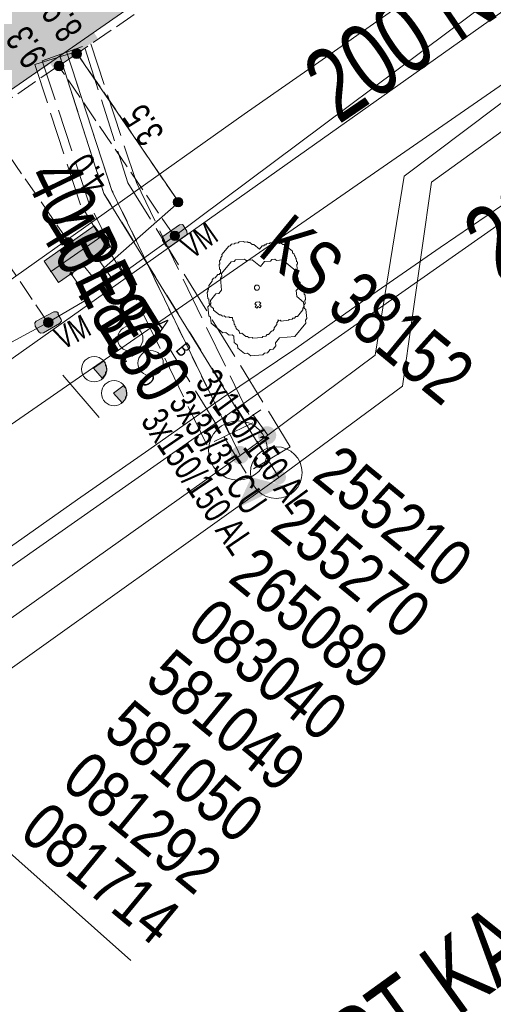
# Model space of a CAD drawing. Header units: metres. Extents: x -740 to 758, y -633 to 854.
# Tile 751 of 1056: x 253 to 262, y -42 to -22. Entities that reach past the tile are written whole.
import ezdxf

# ---------------------------------------------------------------- set-up
doc = ezdxf.new("R2010")
doc.units = ezdxf.units.M
doc.header["$MEASUREMENT"] = 0
for name, pattern in [('208_208_208_416', [1.04, 0.208, -0.208, 0.208, -0.416]), ('416_125', [0.5408, 0.416, -0.1248]), ('416_416', [0.832, 0.416, -0.416]), ('832_208', [1.04, 0.832, -0.208])]:
    doc.linetypes.add(name, pattern=pattern)
for name, color, linetype in [('Gas.LOVION', 7, 'Continuous'), ('Gis.LOVION', 7, 'Continuous'), ('Grundkarte.LOVION', 7, 'Continuous'), ('Strom.LOVION', 7, 'Continuous'), ('StromBemass.LOVION', 7, 'Continuous'), ('Telko.LOVION', 7, 'Continuous'), ('Wasser.LOVION', 7, 'Continuous')]:
    doc.layers.add(name, color=color, linetype=linetype)
doc.styles.add('ERSTELLTER_STIL_1', font='arial.ttf')

msp = doc.modelspace()

# ---------------------------------------------------------------- hatches: boundary and pattern name
at = {"layer": 'Gas.LOVION', "linetype": 'Continuous', "lineweight": 13}
for points in [[(253.251, -23.229), (253.965, -22.982), (253.843, -22.639), (253.142, -22.87)], [(257.628, -30.639), (257.64, -30.622), (257.651, -30.602), (257.659, -30.582), (257.664, -30.561), (257.667, -30.539), (257.667, -30.517), (257.664, -30.495), (257.659, -30.474), (257.651, -30.453), (257.64, -30.434), (257.627, -30.417), (257.612, -30.401), (257.595, -30.387), (257.576, -30.375), (257.556, -30.366), (257.536, -30.359), (257.514, -30.355), (257.492, -30.354), (257.47, -30.355), (257.449, -30.359), (257.428, -30.366), (257.408, -30.376), (257.389, -30.387), (257.373, -30.401), (257.358, -30.417), (257.345, -30.435), (257.334, -30.455), (257.326, -30.475), (257.321, -30.496), (257.318, -30.518), (257.318, -30.54), (257.321, -30.562), (257.327, -30.583), (257.335, -30.603), (257.345, -30.623), (257.358, -30.64), (257.373, -30.656), (257.39, -30.67), (257.409, -30.682), (257.429, -30.691), (257.45, -30.698), (257.471, -30.702), (257.493, -30.703), (257.515, -30.702), (257.537, -30.698), (257.557, -30.691), (257.577, -30.681), (257.596, -30.67), (257.613, -30.655)], [(257.634, -30.64), (257.647, -30.622), (257.658, -30.603), (257.666, -30.582), (257.671, -30.561), (257.674, -30.539), (257.674, -30.517), (257.671, -30.496), (257.666, -30.474), (257.657, -30.454), (257.647, -30.435), (257.634, -30.417), (257.619, -30.401), (257.602, -30.387), (257.583, -30.375), (257.563, -30.366), (257.542, -30.359), (257.521, -30.355), (257.499, -30.354), (257.477, -30.355), (257.455, -30.359), (257.434, -30.366), (257.414, -30.376), (257.396, -30.388), (257.379, -30.402), (257.364, -30.418), (257.351, -30.436), (257.341, -30.455), (257.333, -30.475), (257.327, -30.497), (257.324, -30.518), (257.325, -30.54), (257.327, -30.562), (257.333, -30.583), (257.341, -30.604), (257.352, -30.623), (257.365, -30.641), (257.38, -30.657), (257.397, -30.671), (257.415, -30.683), (257.435, -30.692), (257.456, -30.699), (257.478, -30.703), (257.5, -30.704), (257.522, -30.702), (257.543, -30.698), (257.564, -30.691), (257.584, -30.682), (257.603, -30.67), (257.619, -30.656)], [(257.105, -31.021), (257.118, -31.003), (257.128, -30.984), (257.136, -30.963), (257.142, -30.942), (257.144, -30.92), (257.144, -30.898), (257.141, -30.876), (257.136, -30.855), (257.128, -30.835), (257.117, -30.816), (257.104, -30.798), (257.089, -30.782), (257.072, -30.768), (257.053, -30.756), (257.034, -30.747), (257.013, -30.74), (256.991, -30.736), (256.969, -30.735), (256.947, -30.736), (256.926, -30.74), (256.905, -30.747), (256.885, -30.757), (256.866, -30.769), (256.849, -30.783), (256.834, -30.799), (256.822, -30.817), (256.811, -30.836), (256.803, -30.856), (256.798, -30.878), (256.795, -30.899), (256.795, -30.921), (256.798, -30.943), (256.803, -30.964), (256.812, -30.985), (256.822, -31.004), (256.835, -31.022), (256.85, -31.038), (256.867, -31.052), (256.886, -31.063), (256.906, -31.073), (256.927, -31.079), (256.948, -31.083), (256.97, -31.085), (256.992, -31.083), (257.014, -31.079), (257.035, -31.072), (257.054, -31.063), (257.073, -31.051), (257.09, -31.037)], [(257.105, -31.021), (257.118, -31.003), (257.128, -30.984), (257.136, -30.963), (257.142, -30.942), (257.144, -30.92), (257.144, -30.898), (257.141, -30.876), (257.136, -30.855), (257.128, -30.835), (257.117, -30.816), (257.104, -30.798), (257.089, -30.782), (257.072, -30.768), (257.053, -30.756), (257.034, -30.747), (257.013, -30.74), (256.991, -30.736), (256.969, -30.735), (256.947, -30.736), (256.926, -30.74), (256.905, -30.747), (256.885, -30.757), (256.866, -30.769), (256.849, -30.783), (256.834, -30.799), (256.822, -30.817), (256.811, -30.836), (256.803, -30.856), (256.798, -30.878), (256.795, -30.899), (256.795, -30.921), (256.798, -30.943), (256.803, -30.964), (256.812, -30.985), (256.822, -31.004), (256.835, -31.022), (256.85, -31.038), (256.867, -31.052), (256.886, -31.063), (256.906, -31.073), (256.927, -31.079), (256.948, -31.083), (256.97, -31.085), (256.992, -31.083), (257.014, -31.079), (257.035, -31.072), (257.054, -31.063), (257.073, -31.051), (257.09, -31.037)], [(257.813, -31.502), (257.192, -31.341), (256.911, -31.945)]]:
    msp.add_hatch(color=7, dxfattribs=at).paths.add_polyline_path(points)
at = {"layer": 'Grundkarte.LOVION', "linetype": 'Continuous', "lineweight": 18}
msp.add_hatch(color=9, dxfattribs=at).paths.add_polyline_path([(244.898, -17.603), (250.299, -25.38), (255.308, -21.905), (256.751, -20.936), (261.098, -17.94), (257.311, -12.458), (259.108, -11.189), (257.521, -8.861)])
at = {"layer": 'Strom.LOVION', "linetype": 'Continuous', "lineweight": 13}
for points in [[(253.359, -23.425), (254.218, -22.839), (254.096, -22.659), (253.238, -23.245)], [(253.453, -27.569), (254.45, -26.88), (254.144, -26.467), (253.176, -27.153)], [(255.797, -26.453), (255.479, -26.676), (255.466, -26.692), (255.472, -26.751), (255.542, -26.862), (255.558, -26.875), (255.617, -26.87), (255.935, -26.646), (255.948, -26.63), (255.942, -26.572), (255.872, -26.46), (255.856, -26.447)], [(253.164, -28.543), (253.472, -28.365), (253.512, -28.317), (253.509, -28.287), (253.439, -28.176), (253.452, -28.16), (253.42, -28.134), (253.361, -28.139), (253.024, -28.32), (252.998, -28.352), (253.004, -28.411), (253.074, -28.522), (253.106, -28.549)]]:
    msp.add_hatch(color=7, dxfattribs=at).paths.add_polyline_path(points)
at = {"layer": 'Strom.LOVION', "linetype": 'Continuous', "lineweight": 18}
for points in [[(254.158, -27.071), (254.191, -27.098), (254.217, -27.066), (254.201, -27.052), (254.214, -27.036), (254.198, -27.023)], [(253.909, -27.243), (253.941, -27.27), (253.968, -27.238), (253.952, -27.224), (253.965, -27.208), (253.949, -27.195)], [(253.732, -27.394), (253.7, -27.367), (253.673, -27.399), (253.705, -27.426)]]:
    msp.add_hatch(color=5, dxfattribs=at).paths.add_polyline_path(points)
at = {"layer": 'StromBemass.LOVION', "linetype": 'Continuous', "lineweight": 13}
for points in [[(253.878, -23.196), (253.885, -23.187), (253.891, -23.176), (253.895, -23.165), (253.898, -23.154), (253.9, -23.142), (253.9, -23.13), (253.898, -23.118), (253.895, -23.106), (253.891, -23.095), (253.885, -23.085), (253.878, -23.075), (253.87, -23.067), (253.86, -23.059), (253.85, -23.053), (253.84, -23.048), (253.828, -23.044), (253.817, -23.042), (253.805, -23.041), (253.793, -23.042), (253.781, -23.044), (253.77, -23.048), (253.759, -23.053), (253.749, -23.059), (253.74, -23.067), (253.732, -23.076), (253.725, -23.085), (253.719, -23.096), (253.715, -23.107), (253.712, -23.119), (253.71, -23.13), (253.71, -23.142), (253.712, -23.154), (253.715, -23.166), (253.719, -23.177), (253.725, -23.187), (253.732, -23.197), (253.74, -23.205), (253.749, -23.213), (253.759, -23.219), (253.77, -23.224), (253.782, -23.228), (253.793, -23.23), (253.805, -23.231), (253.817, -23.23), (253.829, -23.228), (253.84, -23.224), (253.851, -23.219), (253.861, -23.213), (253.87, -23.205)], [(253.538, -23.431), (253.545, -23.422), (253.551, -23.411), (253.555, -23.4), (253.558, -23.389), (253.559, -23.377), (253.559, -23.366), (253.558, -23.354), (253.555, -23.343), (253.55, -23.332), (253.545, -23.321), (253.538, -23.312), (253.53, -23.303), (253.521, -23.296), (253.511, -23.29), (253.5, -23.285), (253.489, -23.281), (253.477, -23.279), (253.466, -23.278), (253.454, -23.279), (253.442, -23.281), (253.431, -23.285), (253.421, -23.29), (253.411, -23.296), (253.402, -23.304), (253.394, -23.312), (253.387, -23.322), (253.381, -23.332), (253.377, -23.343), (253.374, -23.355), (253.373, -23.366), (253.373, -23.378), (253.374, -23.39), (253.377, -23.401), (253.382, -23.412), (253.387, -23.422), (253.394, -23.432), (253.402, -23.44), (253.411, -23.448), (253.421, -23.454), (253.432, -23.459), (253.443, -23.462), (253.455, -23.465), (253.466, -23.465), (253.478, -23.464), (253.49, -23.462), (253.501, -23.459), (253.511, -23.453), (253.521, -23.447), (253.53, -23.44)], [(255.843, -26.07), (255.85, -26.06), (255.856, -26.05), (255.86, -26.039), (255.863, -26.028), (255.864, -26.016), (255.864, -26.005), (255.863, -25.993), (255.86, -25.982), (255.856, -25.971), (255.85, -25.961), (255.843, -25.951), (255.835, -25.943), (255.826, -25.935), (255.816, -25.929), (255.805, -25.924), (255.794, -25.921), (255.783, -25.919), (255.771, -25.918), (255.76, -25.919), (255.748, -25.921), (255.737, -25.924), (255.726, -25.929), (255.717, -25.936), (255.708, -25.943), (255.7, -25.952), (255.693, -25.961), (255.687, -25.972), (255.683, -25.982), (255.68, -25.994), (255.679, -26.005), (255.679, -26.017), (255.68, -26.029), (255.683, -26.04), (255.688, -26.051), (255.693, -26.061), (255.7, -26.07), (255.708, -26.079), (255.717, -26.086), (255.727, -26.092), (255.738, -26.097), (255.749, -26.101), (255.76, -26.103), (255.772, -26.104), (255.783, -26.103), (255.795, -26.101), (255.806, -26.097), (255.817, -26.092), (255.826, -26.086), (255.835, -26.078)], [(253.718, -26.853), (253.725, -26.844), (253.731, -26.833), (253.735, -26.822), (253.738, -26.811), (253.739, -26.799), (253.739, -26.787), (253.738, -26.775), (253.735, -26.764), (253.73, -26.752), (253.725, -26.742), (253.718, -26.732), (253.71, -26.724), (253.7, -26.716), (253.69, -26.71), (253.679, -26.705), (253.668, -26.701), (253.656, -26.699), (253.644, -26.698), (253.633, -26.699), (253.621, -26.701), (253.61, -26.705), (253.599, -26.71), (253.589, -26.717), (253.58, -26.724), (253.571, -26.733), (253.564, -26.743), (253.559, -26.753), (253.554, -26.764), (253.551, -26.776), (253.55, -26.788), (253.55, -26.799), (253.552, -26.811), (253.555, -26.823), (253.559, -26.834), (253.565, -26.844), (253.572, -26.854), (253.58, -26.863), (253.589, -26.87), (253.599, -26.876), (253.61, -26.882), (253.621, -26.885), (253.633, -26.887), (253.645, -26.888), (253.657, -26.887), (253.669, -26.885), (253.68, -26.881), (253.691, -26.876), (253.701, -26.87), (253.71, -26.862)], [(255.781, -26.721), (255.788, -26.712), (255.793, -26.702), (255.798, -26.691), (255.801, -26.68), (255.802, -26.668), (255.802, -26.657), (255.8, -26.645), (255.797, -26.634), (255.793, -26.623), (255.788, -26.613), (255.781, -26.604), (255.773, -26.595), (255.764, -26.588), (255.754, -26.582), (255.744, -26.577), (255.733, -26.574), (255.721, -26.571), (255.71, -26.571), (255.698, -26.572), (255.687, -26.574), (255.676, -26.577), (255.666, -26.582), (255.656, -26.588), (255.647, -26.596), (255.639, -26.604), (255.632, -26.614), (255.627, -26.624), (255.623, -26.635), (255.62, -26.646), (255.618, -26.657), (255.618, -26.669), (255.62, -26.68), (255.623, -26.691), (255.627, -26.702), (255.633, -26.712), (255.639, -26.722), (255.647, -26.73), (255.656, -26.737), (255.666, -26.743), (255.677, -26.748), (255.688, -26.752), (255.699, -26.754), (255.71, -26.755), (255.722, -26.754), (255.733, -26.752), (255.744, -26.748), (255.755, -26.743), (255.764, -26.737), (255.773, -26.73)], [(253.331, -28.403), (253.338, -28.393), (253.344, -28.383), (253.348, -28.372), (253.351, -28.36), (253.353, -28.349), (253.353, -28.337), (253.351, -28.325), (253.348, -28.314), (253.344, -28.303), (253.338, -28.293), (253.331, -28.283), (253.323, -28.275), (253.314, -28.267), (253.304, -28.261), (253.293, -28.256), (253.282, -28.252), (253.27, -28.25), (253.259, -28.249), (253.247, -28.25), (253.235, -28.252), (253.224, -28.256), (253.214, -28.261), (253.204, -28.267), (253.195, -28.275), (253.187, -28.284), (253.18, -28.293), (253.174, -28.303), (253.17, -28.314), (253.167, -28.326), (253.165, -28.337), (253.165, -28.349), (253.167, -28.361), (253.17, -28.372), (253.174, -28.383), (253.18, -28.394), (253.187, -28.403), (253.195, -28.412), (253.204, -28.419), (253.214, -28.425), (253.225, -28.43), (253.236, -28.434), (253.248, -28.436), (253.259, -28.437), (253.271, -28.436), (253.283, -28.434), (253.294, -28.43), (253.304, -28.425), (253.314, -28.419), (253.323, -28.411)]]:
    msp.add_hatch(color=7, dxfattribs=at).paths.add_polyline_path(points)
at = {"layer": 'Telko.LOVION', "linetype": 'Continuous', "lineweight": 13}
for points in [[(254.3, -29.422), (254.366, -29.342), (254.363, -29.312), (254.389, -29.28), (254.381, -29.192), (254.365, -29.179), (254.359, -29.121), (254.327, -29.094), (254.133, -29.231)], [(254.686, -29.901), (254.752, -29.821), (254.75, -29.792), (254.776, -29.76), (254.762, -29.613), (254.729, -29.587), (254.727, -29.558), (254.52, -29.711)]]:
    msp.add_hatch(color=7, dxfattribs=at).paths.add_polyline_path(points)
at = {"layer": 'Wasser.LOVION', "linetype": 'Continuous', "lineweight": 13}
for points in [[(253.18, -23.413), (253.787, -22.97), (253.58, -22.665), (252.957, -23.095)], [(257.832, -31.426), (257.841, -31.413), (257.849, -31.398), (257.856, -31.382), (257.86, -31.366), (257.862, -31.35), (257.862, -31.333), (257.859, -31.316), (257.855, -31.3), (257.849, -31.284), (257.841, -31.27), (257.831, -31.256), (257.82, -31.244), (257.807, -31.233), (257.792, -31.225), (257.777, -31.217), (257.761, -31.212), (257.745, -31.209), (257.728, -31.208), (257.711, -31.209), (257.695, -31.213), (257.679, -31.218), (257.664, -31.225), (257.65, -31.234), (257.637, -31.245), (257.626, -31.257), (257.616, -31.271), (257.608, -31.285), (257.602, -31.301), (257.598, -31.317), (257.595, -31.334), (257.596, -31.35), (257.598, -31.367), (257.602, -31.383), (257.608, -31.399), (257.616, -31.413), (257.626, -31.427), (257.638, -31.439), (257.651, -31.45), (257.665, -31.459), (257.68, -31.466), (257.696, -31.471), (257.712, -31.474), (257.729, -31.475), (257.746, -31.474), (257.762, -31.471), (257.778, -31.465), (257.793, -31.458), (257.807, -31.449), (257.82, -31.439)], [(257.832, -31.423), (257.842, -31.409), (257.85, -31.394), (257.856, -31.379), (257.86, -31.363), (257.862, -31.346), (257.862, -31.329), (257.86, -31.313), (257.856, -31.297), (257.85, -31.281), (257.842, -31.266), (257.832, -31.253), (257.82, -31.241), (257.807, -31.23), (257.793, -31.221), (257.778, -31.214), (257.762, -31.209), (257.746, -31.206), (257.729, -31.205), (257.712, -31.206), (257.696, -31.209), (257.68, -31.214), (257.665, -31.222), (257.651, -31.231), (257.638, -31.241), (257.627, -31.254), (257.617, -31.267), (257.609, -31.282), (257.603, -31.297), (257.599, -31.314), (257.597, -31.33), (257.597, -31.347), (257.599, -31.363), (257.603, -31.38), (257.609, -31.395), (257.617, -31.41), (257.627, -31.423), (257.639, -31.435), (257.652, -31.446), (257.666, -31.455), (257.681, -31.462), (257.697, -31.467), (257.713, -31.47), (257.73, -31.471), (257.746, -31.47), (257.763, -31.467), (257.779, -31.462), (257.794, -31.454), (257.808, -31.445), (257.821, -31.435)]]:
    msp.add_hatch(color=7, dxfattribs=at).paths.add_polyline_path(points)

# ---------------------------------------------------------------- linework, layer by layer
at = {"layer": 'Gas.LOVION', "color": 5, "linetype": 'Continuous', "lineweight": 18}
for points in [[(290.057, -0.951), (289.459, -1.483), (287.333, -6.951), (282.313, -10.472), (282.12, -10.609), (273.493, -16.092), (271.909, -17.267), (271.742, -17.372), (264.311, -22.384), (260.153, -25.51), (259.591, -28.978), (257.511, -30.527), (256.973, -30.919), (251.1, -35.084), (250.638, -35.351), (245.087, -39.189), (244.963, -39.275), (235.923, -45.819), (233.83, -47.383), (233.551, -47.558), (233.063, -47.857), (226.035, -52.904), (216.674, -59.642), (208.187, -65.644)], [(256.973, -30.919), (256.935, -30.834), (254.491, -25.783), (253.607, -23.091)]]:
    msp.add_lwpolyline(points, dxfattribs=at)
at = {"layer": 'Gas.LOVION', "color": 1, "linetype": 'Continuous', "lineweight": 18}
msp.add_lwpolyline([(294.203, -4.359), (288.634, -8.612), (288.22, -8.919), (288.066, -9.008), (287.873, -9.145), (287.65, -9.285), (287.287, -9.498), (286.218, -9.454), (284.908, -10.262), (284.489, -10.51), (266.262, -23.449), (250.316, -34.629), (241.461, -40.948), (192.719, -75.358), (149.628, -105.61), (149.061, -106.005), (148.425, -106.452), (147.9, -106.828), (147.208, -107.309), (145.589, -108.428), (141.605, -111.212), (128.564, -120.364), (117.363, -128.227)], dxfattribs=at)
at = {"layer": 'Gas.LOVION', "color": 7, "linetype": '832_208', "lineweight": 13}
msp.add_lwpolyline([(256.332, -30.716), (254.039, -26.004), (253.137, -23.27), (254.08, -22.941), (254.964, -25.633), (257.222, -30.289)], close=True, dxfattribs=at)
at = {"layer": 'Gas.LOVION', "color": 252, "linetype": '208_208_208_416', "lineweight": 18}
msp.add_lwpolyline([(256.77, -30.51), (254.491, -25.783), (253.607, -23.091)], dxfattribs=at)
at = {"layer": 'Gas.LOVION', "color": 7, "linetype": 'Continuous', "lineweight": 13}
for points in [[(257.07, -30.245), (257.374, -30.038)], [(257.511, -30.527), (257.221, -30.126)]]:
    msp.add_lwpolyline(points, dxfattribs=at)
msp.add_circle((256.934, -30.822), 0.573, dxfattribs=at)
at = {"layer": 'Gis.LOVION', "color": 44, "linetype": 'Continuous', "lineweight": 18}
msp.add_lwpolyline([(257.706, -28.291), (257.709, -28.32), (257.683, -28.352), (257.685, -28.382), (257.633, -28.446), (257.635, -28.475), (257.609, -28.507), (257.58, -28.51), (257.527, -28.574), (257.498, -28.577), (257.471, -28.609), (257.413, -28.615), (257.4, -28.631), (257.224, -28.648), (257.208, -28.635), (257.149, -28.641), (257.117, -28.614), (257.088, -28.617), (257.007, -28.551), (256.978, -28.554), (256.962, -28.541), (256.959, -28.512), (256.895, -28.459), (256.892, -28.43), (256.876, -28.416), (256.873, -28.387), (256.857, -28.374), (256.851, -28.315), (256.835, -28.302), (256.83, -28.244), (256.771, -28.249), (256.755, -28.236), (256.696, -28.242), (256.664, -28.215), (256.635, -28.218), (256.603, -28.192), (256.574, -28.195), (256.461, -28.102), (256.458, -28.073), (256.41, -28.033), (256.407, -28.004), (256.375, -27.978), (256.366, -27.89), (256.35, -27.877), (256.339, -27.76), (256.352, -27.743), (256.349, -27.714), (256.363, -27.698), (256.36, -27.669), (256.373, -27.653), (256.37, -27.623), (256.436, -27.543), (256.433, -27.514), (256.46, -27.482), (256.489, -27.479), (256.542, -27.415), (256.571, -27.412), (256.584, -27.396), (256.613, -27.393), (256.597, -27.38), (256.592, -27.321), (256.576, -27.308), (256.567, -27.22), (256.58, -27.204), (256.574, -27.145), (256.601, -27.113), (256.598, -27.084), (256.624, -27.052), (256.622, -27.023), (256.754, -26.862), (256.783, -26.859), (256.809, -26.827), (256.868, -26.821), (256.881, -26.805), (256.94, -26.799), (256.953, -26.783), (257.041, -26.775), (257.057, -26.788), (257.115, -26.782), (257.131, -26.795), (257.161, -26.792), (257.209, -26.832), (257.238, -26.829), (257.351, -26.922), (257.403, -26.857), (257.433, -26.855), (257.446, -26.838), (257.475, -26.836), (257.488, -26.82), (257.547, -26.814), (257.56, -26.798), (257.677, -26.786), (257.693, -26.8), (257.723, -26.797), (257.739, -26.81), (257.768, -26.807), (257.8, -26.833), (257.829, -26.831), (257.99, -26.963), (257.993, -26.992), (258.025, -27.018), (258.028, -27.048), (258.044, -27.061), (258.047, -27.09), (258.063, -27.103), (258.069, -27.162), (258.085, -27.175), (258.088, -27.204), (258.074, -27.22), (258.083, -27.308), (258.07, -27.324), (258.073, -27.354), (258.059, -27.37), (258.062, -27.399), (258.049, -27.415), (258.052, -27.444), (258.026, -27.476), (258.138, -27.569), (258.141, -27.598), (258.173, -27.625), (258.176, -27.654), (258.192, -27.667), (258.195, -27.696), (258.211, -27.709), (258.219, -27.797), (258.236, -27.811), (258.244, -27.898), (258.231, -27.914), (258.237, -27.973), (258.21, -28.005), (258.213, -28.034), (258.187, -28.067), (258.19, -28.096), (258.084, -28.224), (258.055, -28.227), (258.028, -28.259), (257.999, -28.262), (257.986, -28.278), (257.927, -28.284), (257.914, -28.3), (257.768, -28.314), (257.751, -28.301), (257.722, -28.304)], close=True, dxfattribs=at)
msp.add_circle((257.301, -27.668), 0.0495, dxfattribs=at)
at = {"layer": 'Grundkarte.LOVION', "color": 8, "linetype": 'Continuous', "lineweight": 18}
for points in [[(223.768, 12.902), (235.738, 21.373), (255.222, -6.81), (255.831, -6.396), (257.521, -8.861), (259.108, -11.189), (260.829, -13.68), (261.465, -13.234), (265.183, -18.604), (263.523, -19.772), (258.434, -23.343), (257.051, -24.306), (252.02, -27.871), (250.299, -25.38), (244.898, -17.603)], [(244.898, -17.603), (257.521, -8.861), (259.108, -11.189), (257.311, -12.458), (261.098, -17.94), (256.751, -20.936), (255.308, -21.905), (250.299, -25.38)]]:
    msp.add_lwpolyline(points, close=True, dxfattribs=at)
at = {"layer": 'Grundkarte.LOVION', "color": 253, "linetype": 'Continuous', "lineweight": 18}
msp.add_lwpolyline([(288.453, 0.34), (286.547, -1.324), (283.3, -4.094), (276.755, -9.7), (273.509, -12.47), (271.702, -13.947), (271.263, -14.286), (268.862, -16.028), (265.183, -18.604), (263.523, -19.772), (258.434, -23.343), (257.051, -24.306), (252.02, -27.871), (247.042, -31.373), (245.606, -32.4), (241.455, -35.288)], dxfattribs=at)
at = {"layer": 'Grundkarte.LOVION', "color": 8, "linetype": 'Continuous', "lineweight": 18}
for points in [[(241.455, -35.288), (245.606, -32.4), (247.042, -31.373), (252.02, -27.871), (257.051, -24.306), (258.434, -23.343), (263.523, -19.772), (265.183, -18.604), (268.862, -16.028), (271.263, -14.286), (271.702, -13.947), (273.509, -12.47), (276.755, -9.7), (283.3, -4.094), (286.547, -1.324), (288.453, 0.34)], [(241.455, -35.288), (245.606, -32.4), (247.042, -31.373), (252.02, -27.871), (257.051, -24.306), (258.434, -23.343), (263.523, -19.772), (265.183, -18.604), (268.862, -16.028), (271.263, -14.286), (271.702, -13.947), (273.509, -12.47), (276.755, -9.7), (283.3, -4.094), (286.547, -1.324), (288.453, 0.34)], [(202.867, -65.337), (242.422, -37.322), (272.927, -16.192), (274.082, -17.734)], [(262.069, -26.061), (260.85, -26.89), (259.466, -27.853), (258.056, -28.848), (256.614, -29.816), (255.204, -30.811), (253.82, -31.774), (251, -33.764), (249.622, -34.786), (245.392, -37.77), (244.04, -38.76), (204.034, -66.996)]]:
    msp.add_lwpolyline(points, dxfattribs=at)
at = {"layer": 'Grundkarte.LOVION', "color": 9, "linetype": 'Continuous', "lineweight": 18}
for points in [[(257.741, -28.642), (257.661, -28.739), (257.667, -28.797), (257.614, -28.861), (257.556, -28.867), (257.503, -28.931), (257.444, -28.937), (257.418, -28.969), (257.184, -28.992), (257.119, -28.939), (257.061, -28.945), (256.932, -28.839), (256.926, -28.781), (256.862, -28.728), (256.851, -28.611), (256.819, -28.585), (256.76, -28.59), (256.696, -28.537), (256.637, -28.543), (256.412, -28.358), (256.401, -28.241), (256.369, -28.215), (256.352, -28.039), (256.404, -27.975), (256.399, -27.916), (256.504, -27.788), (256.563, -27.782), (256.616, -27.718), (256.593, -27.483), (256.619, -27.451), (256.613, -27.393), (256.798, -27.168), (256.857, -27.162), (256.883, -27.13), (257.059, -27.113), (257.091, -27.139), (257.208, -27.128), (257.369, -27.26), (257.448, -27.163), (257.565, -27.152), (257.592, -27.12), (257.65, -27.114), (257.682, -27.14), (257.799, -27.129), (258.057, -27.34), (258.068, -27.457), (258.1, -27.484), (258.106, -27.542), (258.079, -27.575), (258.091, -27.692), (258.064, -27.724), (258.076, -27.841), (258.204, -27.947), (258.216, -28.064), (258.248, -28.09), (258.265, -28.266), (258.239, -28.298), (258.245, -28.356), (258.033, -28.614)], [(257.358, -28.059), (257.326, -28.032), (257.3, -28.065), (257.268, -28.038), (257.294, -28.006), (257.262, -27.98), (257.288, -27.947), (257.347, -27.942), (257.379, -27.968), (257.353, -28), (257.385, -28.027)]]:
    msp.add_lwpolyline(points, close=True, dxfattribs=at)
at = {"layer": 'Strom.LOVION', "color": 150, "linetype": 'Continuous', "lineweight": 18}
for points in [[(255.7, -26.669), (270.134, -15.889), (270.673, -14.905), (271.489, -14.338)], [(254.188, -27.068), (254.513, -27.524), (255.7, -26.669)], [(253.703, -27.397), (254.031, -27.882), (253.248, -28.342), (248.841, -30.724), (248.249, -31.018), (246.962, -31.765), (245.934, -32.427), (245.417, -32.891), (244.788, -33.559), (244.689, -33.908), (244.372, -34.294), (242.901, -35.265), (233.457, -41.908), (230.417, -44.067), (229.113, -44.638), (221.289, -50.161), (215.779, -54.114), (215.805, -54.835), (213.077, -56.255)]]:
    msp.add_lwpolyline(points, dxfattribs=at)
at = {"layer": 'Strom.LOVION', "color": 5, "linetype": 'Continuous', "lineweight": 18}
msp.add_lwpolyline([(253.939, -27.241), (254.124, -27.474), (255.784, -26.011), (253.801, -23.116)], dxfattribs=at)
at = {"layer": 'Strom.LOVION', "color": 7, "linetype": 'Continuous', "lineweight": 13}
for points in [[(253.453, -27.569), (253.176, -27.153), (254.144, -26.467), (254.45, -26.88)], [(255.797, -26.453), (255.856, -26.447), (255.872, -26.46), (255.942, -26.572), (255.948, -26.63), (255.935, -26.646), (255.617, -26.87), (255.558, -26.875), (255.542, -26.862), (255.472, -26.751), (255.466, -26.692), (255.479, -26.676)], [(254.217, -27.066), (254.204, -27.082), (254.191, -27.098), (254.158, -27.071), (254.172, -27.055), (254.185, -27.039), (254.198, -27.023), (254.214, -27.036), (254.201, -27.052)], [(253.968, -27.238), (253.955, -27.254), (253.941, -27.27), (253.909, -27.243), (253.922, -27.227), (253.936, -27.211), (253.949, -27.195), (253.965, -27.208), (253.952, -27.224)], [(253.719, -27.41), (253.705, -27.426), (253.673, -27.399), (253.686, -27.383), (253.7, -27.367), (253.732, -27.394)], [(253.164, -28.543), (253.106, -28.549), (253.074, -28.522), (253.004, -28.411), (252.998, -28.352), (253.024, -28.32), (253.361, -28.139), (253.42, -28.134), (253.452, -28.16), (253.439, -28.176), (253.509, -28.287), (253.512, -28.317), (253.472, -28.365)]]:
    msp.add_lwpolyline(points, close=True, dxfattribs=at)
msp.add_lwpolyline([(253.3, -27.362), (254.297, -26.673)], dxfattribs=at)
at = {"layer": 'StromBemass.LOVION', "color": 7, "linetype": '416_125', "lineweight": 13}
for points in [[(261.174, -18.11), (253.817, -23.129), (253.457, -23.371), (251.988, -24.372), (246.861, -27.859)], [(255.784, -26.011), (253.817, -23.129)], [(255.7, -26.669), (253.457, -23.371)], [(253.659, -26.795), (251.988, -24.372)], [(253.248, -28.342), (251.005, -25.045)]]:
    msp.add_lwpolyline(points, dxfattribs=at)
at = {"layer": 'StromBemass.LOVION', "color": 7, "linetype": 'Continuous', "lineweight": 13}
for centre, radius in [((253.805, -23.136), 0.0949), ((253.466, -23.372), 0.0934), ((255.772, -26.011), 0.093), ((253.645, -26.793), 0.0949), ((255.71, -26.663), 0.092), ((253.259, -28.343), 0.0938)]:
    msp.add_circle(centre, radius, dxfattribs=at)
at = {"layer": 'Telko.LOVION', "color": 1, "linetype": 'Continuous', "lineweight": 18}
msp.add_lwpolyline([(205.226, -62.564), (205.903, -62.232), (222.659, -49.968), (223.25, -49.511), (223.927, -49.179), (241.711, -36.549), (242.197, -36.383), (242.611, -36.077), (262.375, -22.086), (263.017, -21.698), (263.675, -21.323), (289.061, -0.132)], dxfattribs=at)
at = {"layer": 'Telko.LOVION', "color": 7, "linetype": 'Continuous', "lineweight": 13}
for points in [[(254.3, -29.422), (254.133, -29.231), (254.327, -29.094), (254.359, -29.121), (254.365, -29.179), (254.381, -29.192), (254.389, -29.28), (254.363, -29.312), (254.366, -29.342)], [(254.686, -29.901), (254.52, -29.711), (254.727, -29.558), (254.729, -29.587), (254.762, -29.613), (254.776, -29.76), (254.75, -29.792), (254.752, -29.821)]]:
    msp.add_lwpolyline(points, close=True, dxfattribs=at)
msp.add_lwpolyline([(253.54, -29.363), (254.241, -30.181)], dxfattribs=at)
at = {"layer": 'Telko.LOVION', "color": 49, "linetype": 'Continuous', "lineweight": 18}
msp.add_lwpolyline([(254.856, -40.702), (251.975, -38.146), (249.202, -31.398)], dxfattribs=at)
at = {"layer": 'Telko.LOVION', "color": 7, "linetype": 'Continuous', "lineweight": 13}
for centre, radius in [((254.846, -28.655), 0.245), ((255.24, -29.13), 0.245), ((254.145, -29.249), 0.245), ((254.532, -29.712), 0.244)]:
    msp.add_circle(centre, radius, dxfattribs=at)
at = {"layer": 'Wasser.LOVION', "color": 150, "linetype": 'Continuous', "lineweight": 18}
for points in [[(290.362, -1.202), (289.867, -1.576), (287.78, -7.292), (282.224, -11.071), (272.025, -17.551), (270.013, -18.886), (260.681, -25.621), (260.122, -29.577), (257.724, -31.348), (252.198, -35.287), (250.867, -36.186), (245.797, -39.8)], [(257.724, -31.348), (257.67, -31.25), (254.334, -25.842), (253.482, -23.177)]]:
    msp.add_lwpolyline(points, dxfattribs=at)
at = {"layer": 'Wasser.LOVION', "color": 7, "linetype": '832_208', "lineweight": 13}
msp.add_lwpolyline([(257.095, -31.262), (253.883, -26.064), (252.996, -23.343), (253.971, -23.04), (254.801, -25.634), (257.947, -30.75)], close=True, dxfattribs=at)
at = {"layer": 'Wasser.LOVION', "color": 252, "linetype": '416_416', "lineweight": 18}
msp.add_lwpolyline([(257.527, -30.998), (254.334, -25.842), (253.482, -23.177)], dxfattribs=at)
at = {"layer": 'Wasser.LOVION', "color": 7, "linetype": 'Continuous', "lineweight": 13}
msp.add_circle((257.675, -31.252), 0.501, dxfattribs=at)

# ---------------------------------------------------------------- texts
at = {"layer": 'Gas.LOVION', "color": 5, "linetype": 'Continuous', "lineweight": 18, "attachment_point": 7, "style": 'ERSTELLTER_STIL_1'}
for s, insert, char_height, rotation in [('{\\A1;\\W0.72102x;200 ND ST KA (1977)}', (259.125, -24.868), 1.42279, 34.2423), ('{\\A1;\\W0.71557x;40 PE80}', (252.773, -25.528), 1.0671, 295.8243), ('{\\A1;\\W0.72101x;300 ND ST KA (1977)}', (255.361, -46.54), 1.4228, 35.7999)]:
    msp.add_mtext(s, dxfattribs=dict(at, insert=insert, char_height=char_height, rotation=rotation))
at = {"layer": 'Strom.LOVION', "color": 7, "linetype": 'Continuous', "lineweight": 13, "attachment_point": 7, "style": 'ERSTELLTER_STIL_1'}
for s, insert, char_height, rotation in [('{\\A1;\\W0.71557x;KS 38152}', (257.282, -27.024), 1.0671, 320.5841), ('{\\A1;\\W0.71559x;VM}', (256.039, -27.125), 0.44461, 35.2416), ('{\\A1;\\W0.71559x;VM}', (253.535, -28.88), 0.4446, 28.2415)]:
    msp.add_mtext(s, dxfattribs=dict(at, insert=insert, char_height=char_height, rotation=rotation))
at = {"layer": 'Strom.LOVION', "color": 150, "linetype": 'Continuous', "lineweight": 18, "attachment_point": 7, "style": 'ERSTELLTER_STIL_1'}
for s, insert, char_height, rotation in [('{\\A1;\\W0.69468x;3x150/150 AL }', (256.085, -29.515), 0.53355, 306.2449), ('{\\A1;\\W0.69466x;3x150/150 AL }', (255.028, -30.257), 0.53358, 304.2435)]:
    msp.add_mtext(s, dxfattribs=dict(at, insert=insert, char_height=char_height, rotation=rotation))
at = {"layer": 'Strom.LOVION', "color": 5, "linetype": 'Continuous', "lineweight": 18, "insert": (255.57, -29.907), "char_height": 0.53353, "attachment_point": 7, "rotation": 304.2467, "style": 'ERSTELLTER_STIL_1'}
msp.add_mtext('{\\A1;\\W0.67983x;3x35/35 CU }', dxfattribs=at)
at = {"layer": 'StromBemass.LOVION', "color": 7, "linetype": 'Continuous', "lineweight": 13, "char_height": 0.53355, "attachment_point": 7, "rotation": 124.2389, "style": 'ERSTELLTER_STIL_1'}
for s, insert in [('{\\A1;\\W0.71558x;8.9}', (253.958, -22.652)), ('{\\A1;\\W0.71558x;9.3}', (253.269, -23.162)), ('{\\A1;\\W0.71558x;3.5}', (255.53, -24.671)), ('{\\A1;\\W0.71558x;4.0}', (254.458, -25.623))]:
    msp.add_mtext(s, dxfattribs=dict(at, insert=insert))
at = {"layer": 'Telko.LOVION', "color": 7, "linetype": 'Continuous', "lineweight": 13, "attachment_point": 7, "style": 'ERSTELLTER_STIL_1'}
for s, insert, char_height, rotation in [('{\\A1;\\W0.71011x;A}', (255.3, -28.408), 0.28316, 309.8717), ('{\\A1;\\W0.71534x;B}', (255.711, -28.884), 0.28319, 309.8628), ('{\\A1;\\W0.71588x;C}', (254.599, -29.002), 0.28315, 309.8697), ('{\\A1;\\W0.71588x;D}', (255.01, -29.464), 0.28315, 309.8697)]:
    msp.add_mtext(s, dxfattribs=dict(at, insert=insert, char_height=char_height, rotation=rotation))
at = {"layer": 'Telko.LOVION', "color": 220, "linetype": 'Continuous', "lineweight": 18, "char_height": 0.91526, "attachment_point": 7, "rotation": 320.584, "style": 'ERSTELLTER_STIL_1'}
for s, insert in [('{\\A1;\\W0.80002x;255210}', (258.328, -31.377)), ('{\\A1;\\W0.80002x;255270}', (257.516, -32.364)), ('{\\A1;\\W0.80002x;265089}', (256.705, -33.351)), ('{\\A1;\\W0.80002x;083040}', (255.903, -34.346)), ('{\\A1;\\W0.80002x;581049}', (255.092, -35.333)), ('{\\A1;\\W0.80002x;581050}', (254.281, -36.32)), ('{\\A1;\\W0.80002x;081292}', (253.469, -37.307)), ('{\\A1;\\W0.80002x;081714}', (252.658, -38.294))]:
    msp.add_mtext(s, dxfattribs=dict(at, insert=insert))
at = {"layer": 'Wasser.LOVION', "color": 150, "linetype": 'Continuous', "lineweight": 18, "attachment_point": 7, "style": 'ERSTELLTER_STIL_1'}
for s, insert, char_height, rotation in [('{\\A1;\\W0.71928x;200 GGG BA ZM (1977)}', (262.246, -27.91), 1.42278, 35.2424), ('{\\A1;\\W0.71556x;40 PE80}', (253.007, -26.512), 1.06711, 301.7111)]:
    msp.add_mtext(s, dxfattribs=dict(at, insert=insert, char_height=char_height, rotation=rotation))

doc.saveas('drawing.dxf')
